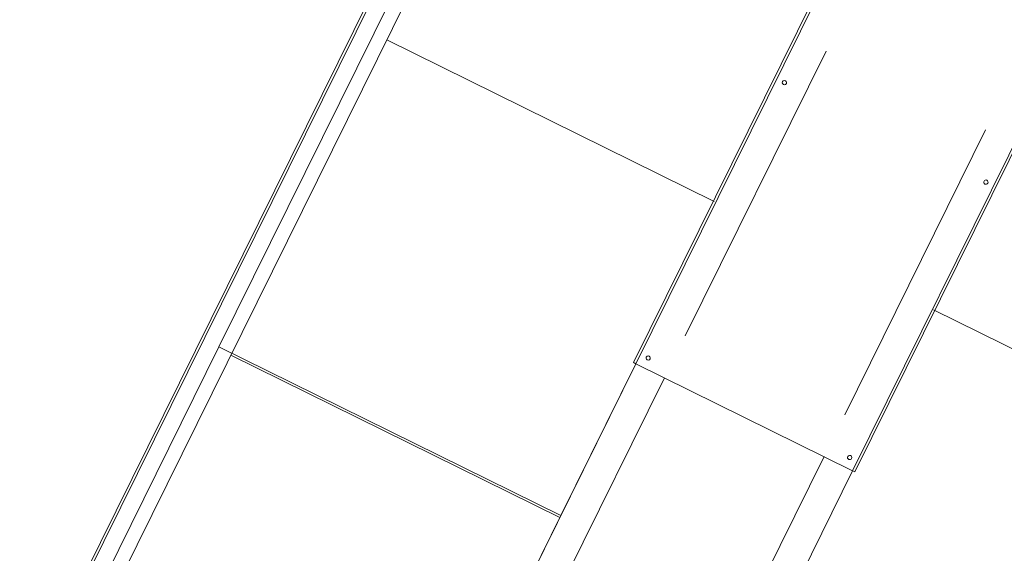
# Model space of a CAD drawing. Header units: metres. Extents: x 135583 to 135939, y 457896 to 458258.
# Tile 326 of 599: x 135800.24 to 135802.56, y 457922.78 to 457924.04. Entities that reach past the tile are written whole.
import ezdxf

# ---------------------------------------------------------------- set-up
doc = ezdxf.new("R2010")
doc.units = ezdxf.units.M
doc.layers.add('NIEUWE INSTALLATIE', color=250, linetype='Continuous', lineweight=0)

msp = doc.modelspace()

# ---------------------------------------------------------------- linework, layer by layer
at = {"layer": 'NIEUWE INSTALLATIE'}
for p, q in [((135802.4429, 457926.8765), (135799.7841, 457921.4978)), ((135799.7895, 457921.4951), (135802.4483, 457926.8738)), ((135799.8558, 457921.4623), (135802.5146, 457926.841)), ((135800.7114, 457923.2704), (135801.447, 457924.7585)), ((135802.3541, 457924.5778), (135801.6894, 457923.2331)), ((135801.6948, 457923.2305), (135802.3595, 457924.5752)), ((135802.2058, 457922.9779), (135802.8705, 457924.3226)), ((135802.2112, 457922.9752), (135802.8759, 457924.3199)), ((135801.1077, 457923.9948), (135801.8793, 457923.6134)), ((135802.1431, 457923.9682), (135801.8108, 457923.2959)), ((135802.1873, 457923.1097), (135802.5196, 457923.7821)), ((135802.3968, 457923.3575), (135803.1696, 457922.9756)), ((135799.8251, 457921.4775), (135800.7114, 457923.2704)), ((135801.5175, 457922.8719), (135800.7114, 457923.2704)), ((135800.7114, 457923.2704), (135801.5175, 457922.8719)), ((135800.7399, 457923.2507), (135801.5153, 457922.8674)), ((135801.6948, 457923.2305), (135800.8604, 457921.5425)), ((135801.6947, 457923.2305), (135801.5175, 457922.8719)), ((135802.2058, 457922.9779), (135801.6948, 457923.2305)), ((135801.762, 457923.1973), (135800.9276, 457921.5092)), ((135800.9276, 457921.5092), (135801.762, 457923.1973)), ((135801.3041, 457921.3231), (135802.1385, 457923.0111)), ((135802.1385, 457923.0111), (135801.3041, 457921.3231)), ((135801.3714, 457921.2899), (135802.2058, 457922.9779)), ((135802.0286, 457922.6193), (135802.2058, 457922.9779)), ((135801.5175, 457922.8719), (135800.8603, 457921.5425))]:
    msp.add_line(p, q, dxfattribs=at)
for centre, major_axis, ratio, start_param, end_param in [((135802.0451, 457923.894), (-0.00404, -0.00295), 1, 5.192367, 8.33396), ((135802.0451, 457923.894), (-0.00427, 0.0026), 1, 3.228859, 6.370452), ((135802.5202, 457923.6591), (-0.00475, 0.00155), 1, 6.138613, 9.280205), ((135802.5202, 457923.6591), (-0.00475, 0.00155), 1, 2.997015, 6.138607), ((135801.6948, 457923.2305), (-0.00538, 0.00266), 0.000001, 0, 1.570796), ((135801.7238, 457923.244), (-0.00498, -0.00039), 1, 5.745929, 8.887522), ((135801.7238, 457923.244), (-0.0038, 0.00325), 1, 3.389742, 6.531335), ((135802.1989, 457923.0092), (0.0026, 0.00427), 1, 1.658063, 4.799655), ((135802.1989, 457923.0092), (-0.00351, -0.00356), 1, 1.889902, 5.031495), ((135802.2058, 457922.9779), (-0.00538, 0.00266), 0.000001, 1.570796, 3.141593)]:
    msp.add_ellipse(centre, major_axis=major_axis, ratio=ratio, start_param=start_param, end_param=end_param, dxfattribs=at)

doc.saveas('drawing.dxf')
